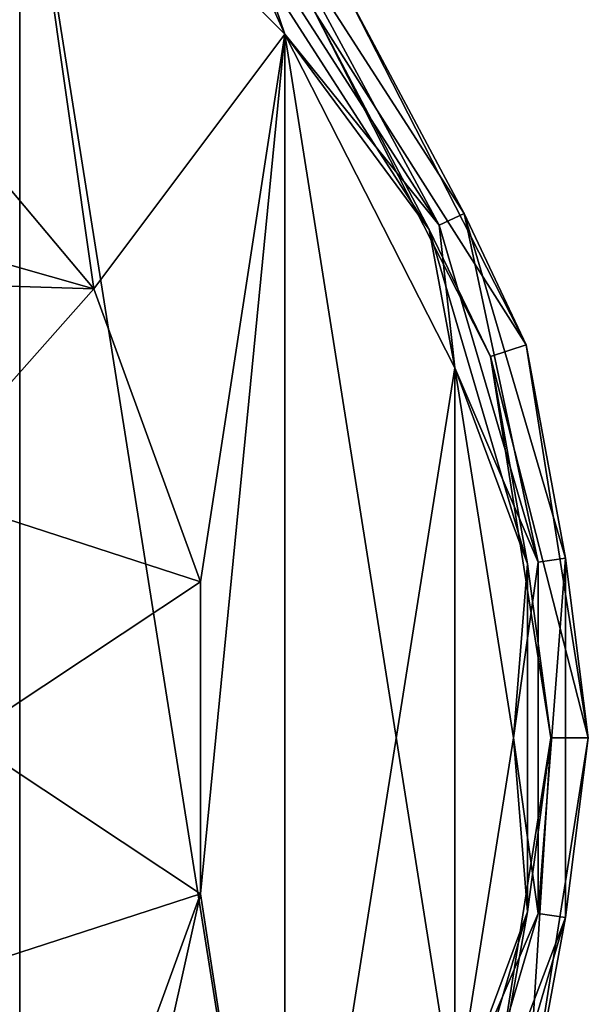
# Model space of a CAD drawing. Header units: millimetres. Extents: x -125 to 171, y -35 to 1363.
# Tile 368 of 656: x 19 to 34, y 960 to 986. Entities that reach past the tile are written whole.
import ezdxf

# ---------------------------------------------------------------- set-up
doc = ezdxf.new("R2010")
doc.units = ezdxf.units.MM
doc.header["$LTSCALE"] = 65.185185
for name, color, linetype in [('2193', 7, 'CONTINUOUS'), ('2195', 7, 'CONTINUOUS'), ('2196', 7, 'CONTINUOUS'), ('2199', 7, 'CONTINUOUS'), ('2200', 7, 'CONTINUOUS'), ('2203', 7, 'CONTINUOUS'), ('2204', 7, 'CONTINUOUS'), ('2207', 7, 'CONTINUOUS'), ('2208', 7, 'CONTINUOUS')]:
    doc.layers.add(name, color=color, linetype=linetype)

msp = doc.modelspace()

# ---------------------------------------------------------------- linework, layer by layer
at = {"layer": '2193', "color": 7, "linetype": 'CONTINUOUS', "true_color": 0xe0f2ff}
for points in [[(27.507, 986.985, -54.25), (32.336, 977.507, -54.25), (27.507, 986.985, -80.25), (27.507, 986.985, -54.25)], [(27.507, 986.985, -80.25), (32.336, 977.507, -54.25), (32.336, 977.507, -80.25), (27.507, 986.985, -80.25)], [(32.336, 977.507, -54.25), (34, 967, -54.25), (32.336, 977.507, -80.25), (32.336, 977.507, -54.25)], [(32.336, 977.507, -80.25), (34, 967, -54.25), (34, 967, -80.25), (32.336, 977.507, -80.25)], [(34, 967, -54.25), (32.336, 956.493, -54.25), (34, 967, -80.25), (34, 967, -54.25)], [(34, 967, -80.25), (32.336, 956.493, -54.25), (32.336, 956.493, -80.25), (34, 967, -80.25)]]:
    msp.add_3dface(points, dxfattribs=at)
at = {"layer": '2195', "color": 7, "linetype": 'CONTINUOUS', "true_color": 0xe0f2ff}
for points in [[(27.507, 986.985, -80.25), (32.336, 977.507, -80.25), (26.698, 986.397, -80.25), (27.507, 986.985, -80.25)], [(26.698, 986.397, -80.25), (32.336, 977.507, -80.25), (31.385, 977.198, -80.25), (26.698, 986.397, -80.25)], [(32.336, 977.507, -80.25), (34, 967, -80.25), (31.385, 977.198, -80.25), (32.336, 977.507, -80.25)], [(31.385, 977.198, -80.25), (34, 967, -80.25), (33, 967, -80.25), (31.385, 977.198, -80.25)], [(33, 967, -80.25), (32.336, 956.493, -80.25), (31.385, 956.802, -80.25), (33, 967, -80.25)], [(34, 967, -80.25), (32.336, 956.493, -80.25), (33, 967, -80.25), (34, 967, -80.25)]]:
    msp.add_3dface(points, dxfattribs=at)
at = {"layer": '2196', "color": 7, "linetype": 'CONTINUOUS', "true_color": 0xe0f2ff}
for points in [[(26.698, 986.397, -80.25), (31.385, 977.198, -80.25), (26.698, 986.397, -54.25), (26.698, 986.397, -80.25)], [(26.698, 986.397, -54.25), (31.385, 977.198, -80.25), (31.385, 977.198, -54.25), (26.698, 986.397, -54.25)], [(31.385, 977.198, -80.25), (33, 967, -80.25), (31.385, 977.198, -54.25), (31.385, 977.198, -80.25)], [(31.385, 977.198, -54.25), (33, 967, -80.25), (33, 967, -54.25), (31.385, 977.198, -54.25)], [(33, 967, -80.25), (31.385, 956.802, -80.25), (33, 967, -54.25), (33, 967, -80.25)], [(33, 967, -54.25), (31.385, 956.802, -80.25), (31.385, 956.802, -54.25), (33, 967, -54.25)]]:
    msp.add_3dface(points, dxfattribs=at)
at = {"layer": '2199', "color": 7, "linetype": 'CONTINUOUS', "true_color": 0xe0f2ff}
for points in [[(18.808, 992.889, -53.25), (24.718, 988.419, -53.543), (25.888, 985.809, -53.25), (18.808, 992.889, -53.25)], [(26.698, 986.397, -54.25), (29.751, 980.587, -53.543), (24.718, 988.419, -53.543), (26.698, 986.397, -54.25)], [(24.718, 988.419, -53.543), (29.751, 980.587, -53.543), (25.888, 985.809, -53.25), (24.718, 988.419, -53.543)], [(26.698, 986.397, -54.25), (31.385, 977.198, -54.25), (29.751, 980.587, -53.543), (26.698, 986.397, -54.25)], [(25.888, 985.809, -53.25), (29.751, 980.587, -53.543), (30.434, 976.888, -53.25), (25.888, 985.809, -53.25)], [(31.385, 977.198, -54.25), (32.374, 971.655, -53.543), (29.751, 980.587, -53.543), (31.385, 977.198, -54.25)], [(29.751, 980.587, -53.543), (32.374, 971.655, -53.543), (30.434, 976.888, -53.25), (29.751, 980.587, -53.543)], [(31.385, 977.198, -54.25), (33, 967, -54.25), (32.374, 971.655, -53.543), (31.385, 977.198, -54.25)], [(30.434, 976.888, -53.25), (32.374, 971.655, -53.543), (32, 967, -53.25), (30.434, 976.888, -53.25)], [(32.374, 971.655, -53.543), (32.374, 962.345, -53.543), (32, 967, -53.25), (32.374, 971.655, -53.543)], [(33, 967, -54.25), (32.374, 962.345, -53.543), (32.374, 971.655, -53.543), (33, 967, -54.25)], [(32, 967, -53.25), (32.374, 962.345, -53.543), (30.434, 957.112, -53.25), (32, 967, -53.25)], [(33, 967, -54.25), (31.385, 956.802, -54.25), (32.374, 962.345, -53.543), (33, 967, -54.25)], [(31.385, 956.802, -54.25), (29.751, 953.413, -53.543), (32.374, 962.345, -53.543), (31.385, 956.802, -54.25)], [(32.374, 962.345, -53.543), (29.751, 953.413, -53.543), (30.434, 957.112, -53.25), (32.374, 962.345, -53.543)]]:
    msp.add_3dface(points, dxfattribs=at)
at = {"layer": '2200', "color": 7, "linetype": 'CONTINUOUS', "true_color": 0xe0f2ff}
for points in [[(15.427, 985.385, -53.25), (18.808, 992.889, -53.25), (20.785, 979, -53.25), (15.427, 985.385, -53.25)], [(18.808, 992.889, -53.25), (25.888, 985.809, -53.25), (20.785, 979, -53.25), (18.808, 992.889, -53.25)], [(20.785, 979, -53.25), (25.888, 985.809, -53.25), (23.635, 971.168, -53.25), (20.785, 979, -53.25)], [(25.888, 985.809, -53.25), (25.888, 948.191, -53.25), (23.635, 962.832, -53.25), (25.888, 985.809, -53.25)], [(23.635, 971.168, -53.25), (25.888, 985.809, -53.25), (23.635, 962.832, -53.25), (23.635, 971.168, -53.25)], [(25.888, 985.809, -53.25), (30.434, 976.888, -53.25), (25.888, 948.191, -53.25), (25.888, 985.809, -53.25)], [(30.434, 976.888, -53.25), (30.434, 957.112, -53.25), (25.888, 948.191, -53.25), (30.434, 976.888, -53.25)], [(30.434, 976.888, -53.25), (32, 967, -53.25), (30.434, 957.112, -53.25), (30.434, 976.888, -53.25)], [(25.888, 948.191, -53.25), (18.809, 941.111, -53.25), (23.635, 962.832, -53.25), (25.888, 948.191, -53.25)], [(23.635, 962.832, -53.25), (18.809, 941.111, -53.25), (20.785, 955, -53.25), (23.635, 962.832, -53.25)]]:
    msp.add_3dface(points, dxfattribs=at)
at = {"layer": '2203', "color": 7, "linetype": 'CONTINUOUS', "true_color": 0xe0f2ff}
for points in [[(18.809, 992.889, -52.25), (9.887, 997.434, -52.25), (18.808, 941.111, -52.25), (18.809, 992.889, -52.25)], [(25.888, 948.191, -52.25), (18.809, 992.889, -52.25), (18.808, 941.111, -52.25), (25.888, 948.191, -52.25)], [(25.888, 985.809, -52.25), (18.809, 992.889, -52.25), (25.888, 948.191, -52.25), (25.888, 985.809, -52.25)], [(30.434, 976.888, -52.25), (25.888, 985.809, -52.25), (30.434, 957.112, -52.25), (30.434, 976.888, -52.25)], [(30.434, 957.112, -52.25), (25.888, 985.809, -52.25), (25.888, 948.191, -52.25), (30.434, 957.112, -52.25)], [(32, 967, -52.25), (30.434, 976.888, -52.25), (30.434, 957.112, -52.25), (32, 967, -52.25)]]:
    msp.add_3dface(points, dxfattribs=at)
at = {"layer": '2204', "color": 7, "linetype": 'CONTINUOUS', "true_color": 0xe0f2ff}
for points in [[(18.809, 992.889, -52.25), (25.888, 985.809, -52.25), (24.939, 988.61, -52.517), (18.809, 992.889, -52.25)], [(24.939, 988.61, -52.517), (30.017, 980.708, -52.517), (25.493, 989.09, -53.25), (24.939, 988.61, -52.517)], [(27.507, 986.985, -54.25), (25.493, 989.09, -53.25), (30.684, 981.013, -53.25), (27.507, 986.985, -54.25)], [(25.493, 989.09, -53.25), (30.017, 980.708, -52.517), (30.684, 981.013, -53.25), (25.493, 989.09, -53.25)], [(24.939, 988.61, -52.517), (25.888, 985.809, -52.25), (30.017, 980.708, -52.517), (24.939, 988.61, -52.517)], [(32.336, 977.507, -54.25), (27.507, 986.985, -54.25), (30.684, 981.013, -53.25), (32.336, 977.507, -54.25)], [(25.888, 985.809, -52.25), (30.434, 976.888, -52.25), (30.017, 980.708, -52.517), (25.888, 985.809, -52.25)], [(30.017, 980.708, -52.517), (32.663, 971.696, -52.517), (30.684, 981.013, -53.25), (30.017, 980.708, -52.517)], [(32.336, 977.507, -54.25), (30.684, 981.013, -53.25), (33.389, 971.801, -53.25), (32.336, 977.507, -54.25)], [(30.684, 981.013, -53.25), (32.663, 971.696, -52.517), (33.389, 971.801, -53.25), (30.684, 981.013, -53.25)], [(30.017, 980.708, -52.517), (30.434, 976.888, -52.25), (32.663, 971.696, -52.517), (30.017, 980.708, -52.517)], [(34, 967, -54.25), (32.336, 977.507, -54.25), (33.389, 971.801, -53.25), (34, 967, -54.25)], [(30.434, 976.888, -52.25), (32, 967, -52.25), (32.663, 971.696, -52.517), (30.434, 976.888, -52.25)], [(32.663, 971.696, -52.517), (32, 967, -52.25), (32.663, 962.304, -52.517), (32.663, 971.696, -52.517)], [(32.663, 971.696, -52.517), (32.663, 962.304, -52.517), (33.389, 971.801, -53.25), (32.663, 971.696, -52.517)], [(33.389, 971.801, -53.25), (32.663, 962.304, -52.517), (33.389, 962.199, -53.25), (33.389, 971.801, -53.25)], [(34, 967, -54.25), (33.389, 971.801, -53.25), (33.389, 962.199, -53.25), (34, 967, -54.25)], [(32, 967, -52.25), (30.434, 957.112, -52.25), (32.663, 962.304, -52.517), (32, 967, -52.25)], [(32.336, 956.493, -54.25), (34, 967, -54.25), (33.389, 962.199, -53.25), (32.336, 956.493, -54.25)], [(32.663, 962.304, -52.517), (30.434, 957.112, -52.25), (30.017, 953.292, -52.517), (32.663, 962.304, -52.517)], [(32.663, 962.304, -52.517), (30.017, 953.292, -52.517), (33.389, 962.199, -53.25), (32.663, 962.304, -52.517)], [(33.389, 962.199, -53.25), (30.017, 953.292, -52.517), (30.684, 952.987, -53.25), (33.389, 962.199, -53.25)], [(32.336, 956.493, -54.25), (33.389, 962.199, -53.25), (30.684, 952.987, -53.25), (32.336, 956.493, -54.25)]]:
    msp.add_3dface(points, dxfattribs=at)
at = {"layer": '2207', "color": 7, "linetype": 'CONTINUOUS', "true_color": 0xe0f2ff}
for points in [[(15.427, 985.385, -53.25), (20.785, 979, -53.25), (15.427, 985.385, -53.75), (15.427, 985.385, -53.25)], [(15.427, 985.385, -53.75), (20.785, 979, -53.25), (20.785, 979, -53.75), (15.427, 985.385, -53.75)], [(20.785, 979, -53.25), (23.635, 971.168, -53.25), (20.785, 979, -53.75), (20.785, 979, -53.25)], [(20.785, 979, -53.75), (23.635, 971.168, -53.25), (23.635, 971.168, -53.75), (20.785, 979, -53.75)], [(23.635, 971.168, -53.25), (23.635, 962.832, -53.25), (23.635, 971.168, -53.75), (23.635, 971.168, -53.25)], [(23.635, 971.168, -53.75), (23.635, 962.832, -53.25), (23.635, 962.832, -53.75), (23.635, 971.168, -53.75)], [(23.635, 962.832, -53.25), (20.785, 955, -53.25), (23.635, 962.832, -53.75), (23.635, 962.832, -53.25)], [(23.635, 962.832, -53.75), (20.785, 955, -53.25), (20.785, 955, -53.75), (23.635, 962.832, -53.75)]]:
    msp.add_3dface(points, dxfattribs=at)
at = {"layer": '2208', "color": 7, "linetype": 'CONTINUOUS', "true_color": 0xe0f2ff}
for points in [[(15.427, 985.385, -53.75), (20.785, 979, -53.75), (6.64, 983.029, -53.75), (15.427, 985.385, -53.75)], [(6.64, 983.029, -53.75), (20.785, 979, -53.75), (12.269, 979.268, -53.75), (6.64, 983.029, -53.75)], [(12.269, 979.268, -53.75), (20.785, 979, -53.75), (16.03, 973.639, -53.75), (12.269, 979.268, -53.75)], [(20.785, 979, -53.75), (23.635, 971.168, -53.75), (16.03, 973.639, -53.75), (20.785, 979, -53.75)], [(23.635, 971.168, -53.75), (17.35, 967, -53.75), (16.03, 973.639, -53.75), (23.635, 971.168, -53.75)], [(23.635, 971.168, -53.75), (23.635, 962.832, -53.75), (17.35, 967, -53.75), (23.635, 971.168, -53.75)], [(17.35, 967, -53.75), (23.635, 962.832, -53.75), (16.03, 960.361, -53.75), (17.35, 967, -53.75)], [(23.635, 962.832, -53.75), (20.785, 955, -53.75), (16.03, 960.361, -53.75), (23.635, 962.832, -53.75)], [(16.03, 960.361, -53.75), (20.785, 955, -53.75), (12.269, 954.732, -53.75), (16.03, 960.361, -53.75)]]:
    msp.add_3dface(points, dxfattribs=at)

doc.saveas('drawing.dxf')
